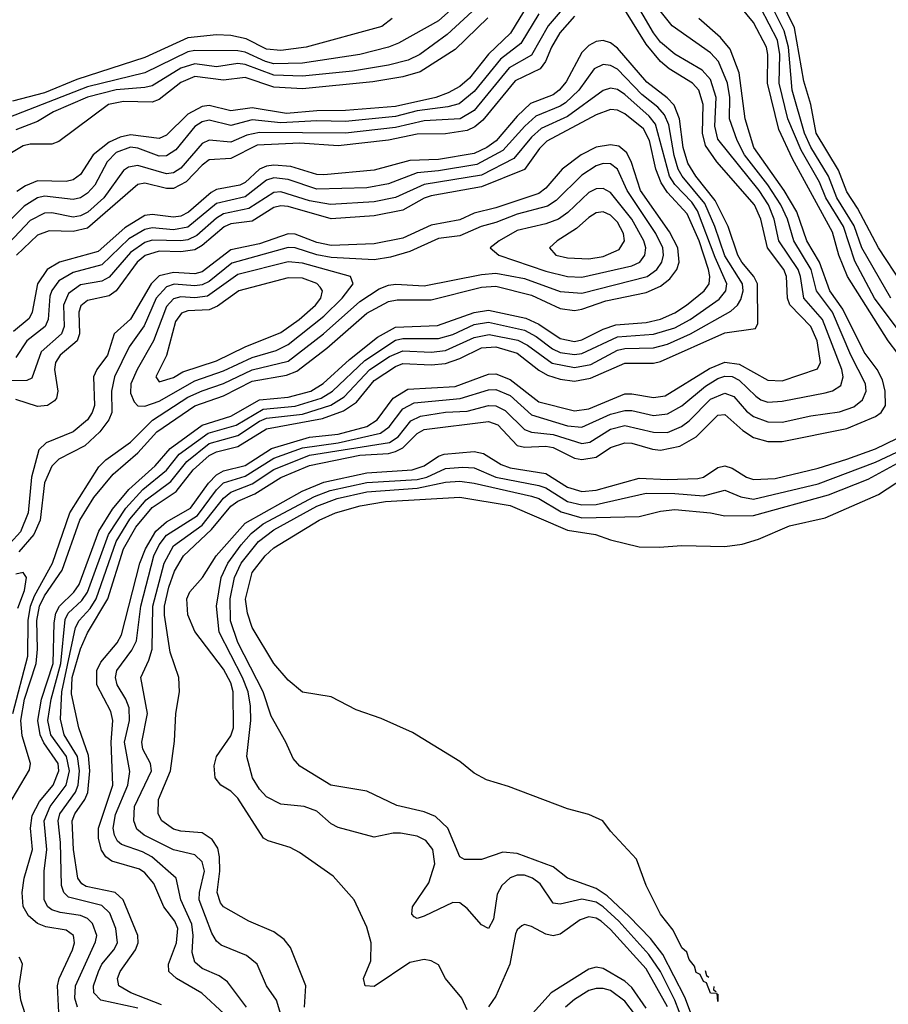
# Model space of a CAD drawing. Header units: inches. Extents: x 501365 to 657855, y 482276 to 547543.
# Tile 770 of 957: x 611400 to 613826, y 534398 to 537147. Entities that reach past the tile are written whole.
import ezdxf

# ---------------------------------------------------------------- set-up
doc = ezdxf.new("R2010")
doc.units = ezdxf.units.IN
doc.header["$MEASUREMENT"] = 0
doc.layers.add('A6513', color=7, linetype='Continuous')

msp = doc.modelspace()

# ---------------------------------------------------------------- linework, layer by layer
at = {"layer": 'A6513', "color": 5}
for points, elevation in [([(612129.9, 534369.9), (612117.8, 534410), (612089.9, 534450), (612063.4, 534510), (612034.2, 534534.2), (611963, 534563), (611950, 534574.1), (611936.8, 534596.8), (611902.1, 534690), (611902.3, 534710), (611916.8, 534770), (611910, 534795.6), (611890, 534815.3), (611830, 534829), (611748.1, 534870), (611727.2, 534887.2), (611719.5, 534910), (611720.8, 534950), (611768.2, 535050), (611765.5, 535070), (611744.6, 535110), (611741.8, 535130), (611757.3, 535210), (611738.7, 535310), (611761.4, 535358.6), (611770, 535390), (611772.2, 535510), (611803.8, 535630), (611830, 535677.9), (611910, 535735.9), (611970, 535811), (611990, 535827.6), (612050, 535851), (612110, 535891.3), (612210, 535930.8), (612433.1, 535966.9), (612457.5, 535982.4), (612492.9, 536027.1), (612519.7, 536040.3), (612590, 536051.3), (612650, 536054.3), (612710, 536070.3), (612730, 536069.3), (612756.2, 536056.2), (612810, 536002.7), (612830, 535995.5), (612890, 535988.6), (612970, 535964.1), (612992.4, 535967.6), (613050, 536004.2), (613090, 536013.9), (613170, 535995), (613210, 535994.3), (613248.7, 536011.3), (613270, 536026.7), (613330, 536087.2), (613370, 536104.1), (613394.7, 536094.7), (613430, 536054.1), (613450, 536038.9), (613490, 536024), (613530, 536023), (613610, 536041.2), (613690, 536052), (613730, 536066.1), (613754.4, 536085.6), (613763.9, 536110), (613762.4, 536130), (613721.6, 536210), (613670.1, 536330), (613625.6, 536390), (613610.3, 536450), (613562, 536530), (613545.1, 536590), (613526, 536630), (613490, 536686), (613424.9, 536770), (613403.8, 536810), (613382.9, 536870), (613383.5, 536930), (613377.5, 536970), (613352.3, 537030), (613330, 537054.3), (613222.6, 537130), (613110, 537271.2)], 3140), ([(612937.7, 537202.3), (612876, 537130), (612830, 537048.4), (612767.7, 537012.3), (612670, 536893.9), (612630.6, 536870), (612530, 536864.7), (612450, 536845.9), (612310, 536830.3), (612070, 536831.9), (612035.1, 536824.9), (611990, 536804.7), (611930, 536810.5), (611910, 536801.8), (611850, 536732.6), (611830, 536719.8), (611810, 536716.8), (611730, 536740.2), (611704.4, 536735.6), (611690, 536726), (611635.2, 536650), (611590.4, 536610), (611570, 536599.3), (611550, 536595.8), (611490, 536607.5), (611470, 536607), (611430, 536586.1), (611324.1, 536475.9)], 3160), ([(612033.9, 534390), (611981, 534461), (611957.9, 534477.9), (611910, 534497.7), (611890, 534516), (611882.2, 534542.2), (611884.7, 534590), (611881.4, 534621.4), (611850.2, 534690), (611837.1, 534750), (611769.8, 534809.8), (611743.7, 534823.7), (611684.4, 534844.4), (611673.5, 534853.5), (611664.9, 534870), (611661.8, 534890), (611668.4, 534928.4), (611702.4, 535010), (611707.7, 535047.7), (611692.9, 535130), (611706.8, 535190), (611705.8, 535225.8), (611697.1, 535250), (611673.1, 535290), (611667.9, 535310), (611671.5, 535330), (611713.2, 535386.8), (611727, 535413), (611738.7, 535510), (611775.4, 535650), (611790, 535680.5), (611810, 535707.7), (611897.3, 535762.7), (611950, 535834.6), (611970, 535853.8), (612030, 535872.8), (612110, 535922.5), (612190, 535951.4), (612290, 535966), (612407.8, 535992.2), (612432.7, 536010), (612470, 536060.3), (612502.4, 536077.6), (612630.6, 536089.4), (612710, 536114), (612730, 536114.5), (612770, 536097.7), (612830, 536044.1), (612930, 536013.4), (612970, 536009.6), (613050, 536046), (613090, 536056.1), (613110, 536055.9), (613170, 536041.9), (613210, 536046.5), (613250, 536069.2), (613316, 536124), (613350, 536145.1), (613370, 536152.1), (613390, 536150.7), (613410, 536140.4), (613455.9, 536095.9), (613470, 536085.6), (613490, 536079.5), (613530, 536081.6), (613650, 536105), (613670, 536110.5), (613694, 536126), (613700.5, 536150), (613696, 536170), (613642.3, 536310), (613590.2, 536370), (613581.3, 536430), (613574.1, 536450), (613520.7, 536530), (613507.8, 536590), (613491.7, 536630), (613465.6, 536670), (613350, 536813.2), (613341.7, 536850), (613345.5, 536930), (613330, 536979.9), (613306.5, 537006.5), (613230, 537050.9), (613190, 537084.6), (613170, 537110.7), (613112.6, 537210)], 3160), ([(613879.5, 536179.5), (613826.2, 536250), (613711.9, 536430), (613688.2, 536490), (613670, 536553.8), (613558.3, 536758.3), (613520.5, 536840.5), (613488.4, 536970), (613489.5, 537050), (613485.6, 537070), (613450, 537139.1), (613391.9, 537210)], 3080), ([(613832.8, 536370), (613752.5, 536510), (613731.1, 536571.1), (613682.8, 536650), (613659.6, 536710), (613610, 536790.8), (613591.9, 536830), (613557.6, 536950), (613547.4, 537070), (613535.8, 537115.8), (613495.6, 537195.6)], 3040), ([(613864.7, 536410), (613799, 536510), (613740.6, 536620.6), (613710, 536666.6), (613687.3, 536727.3), (613624.4, 536830), (613609.5, 536910), (613590, 536975.6), (613564.2, 537124.2), (613525, 537205)], 3020), ([(612622, 537190), (612570, 537143.6), (612458.3, 537081.7), (612430, 537070.5), (612350, 537049.5), (612190, 537025.5), (612110, 537024.1), (612087.2, 537030), (612030, 537056.3), (612010, 537059.7), (611890, 537061), (611870, 537057.5), (611750, 536999), (611590, 536959.5), (611370, 536873.8)], 3040), ([(612664.4, 537170), (612594.7, 537105.3), (612518.1, 537050), (612485.5, 537034.5), (612430, 537020.5), (612330, 537003), (612190, 536989.3), (612110, 536992.4), (612030, 537021.8), (612010, 537024.4), (611950, 537015.5), (611890, 537024.2), (611850, 537011.3), (611770, 536962.8), (611750, 536957.5), (611670, 536951.3), (611590, 536931), (611495, 536890), (611450, 536863.1), (611390, 536840)], 3060), ([(612820.4, 537190), (612771, 537109), (612710, 537051.2), (612656.2, 536983.8), (612630, 536960.8), (612597.2, 536942.8), (612562.9, 536930), (612450, 536904.7), (612310, 536893.1), (612230, 536892.8), (612145.6, 536885.6), (612050, 536901.1), (611990, 536892.6), (611930, 536907.2), (611910, 536905.1), (611870, 536883.1), (611810, 536824.2), (611790, 536815.4), (611710, 536825.7), (611680.7, 536819.3), (611650, 536805.5), (611606.1, 536770), (611570, 536714.7), (611550, 536700.1), (611530, 536695.5), (611450, 536696.9), (611416.7, 536683.3), (611392.8, 536667.2)], 3120), ([(611971.6, 534371.6), (611908.9, 534428.9), (611838, 534470), (611816.9, 534490), (611816, 534510), (611838.6, 534570), (611842.3, 534610), (611833.8, 534630), (611802.7, 534670), (611774.9, 534734.9), (611750, 534764.8), (611735.2, 534775.2), (611657.6, 534797.6), (611640.8, 534810), (611628.7, 534828.7), (611620.6, 534860.6), (611620.1, 534890), (611661, 535010), (611655.9, 535130), (611660.1, 535190), (611655.4, 535215.5), (611615.7, 535290), (611615.9, 535330), (611626.7, 535353.3), (611672.7, 535407.3), (611684.3, 535430), (611735.7, 535630), (611751.7, 535670), (611781, 535719), (611810, 535745), (611877.2, 535782.8), (611927.4, 535852.6), (611950, 535876.3), (611970, 535887.2), (612030, 535902.4), (612103.9, 535950), (612210, 535981), (612290, 535989.8), (612370, 536011.5), (612399, 536030), (612443.7, 536090), (612484.8, 536115.2), (612616.8, 536123.2), (612710, 536157.7), (612730, 536158.3), (612770, 536142.9), (612850, 536080.4), (612950, 536055.3), (612990, 536060.6), (613090, 536102), (613110, 536102.8), (613170, 536091.8), (613202.9, 536097.1), (613326.4, 536173.6), (613370, 536190.9), (613410, 536185.5), (613490, 536140.2), (613530, 536138.4), (613628, 536172), (613637.2, 536190), (613627.2, 536250), (613610, 536290), (613550.9, 536350.9), (613544.4, 536370), (613542.2, 536430), (613534.5, 536450), (613488.7, 536510), (613470.2, 536590), (613452.6, 536630), (613347.5, 536750), (613315.5, 536795.5), (613306.9, 536830), (613309, 536910), (613296.8, 536950), (613279.1, 536970), (613213.9, 537010), (613190, 537030.7), (613150, 537078.6), (613090, 537174.7)], 3180), ([(613916.9, 536196.9), (613787.2, 536370), (613732.6, 536472.6), (613701.3, 536570), (613652, 536650), (613633.7, 536693.7), (613583.2, 536783.2), (613546, 536870), (613521.5, 536970), (613522.9, 537050), (613516.6, 537090), (613470, 537179.6)], 3060), ([(612850, 537163.6), (612799.6, 537080.4), (612743.3, 537036.7), (612670, 536946.6), (612627.9, 536912.1), (612596.5, 536903.5), (612510, 536893), (612450, 536876.7), (612310, 536862.5), (612230, 536864.3), (612130, 536859), (612050, 536867.2), (611990, 536851.5), (611930, 536866.5), (611910, 536861.6), (611890, 536849.3), (611836.4, 536783.6), (611810, 536766.5), (611790, 536766), (611730, 536788.8), (611710, 536790.7), (611670, 536776), (611645, 536750), (611610, 536684.8), (611590, 536663.1), (611570, 536649.7), (611550, 536644.8), (611470, 536654), (611450, 536649.5), (611413.3, 536626.7), (611312.1, 536527.9)], 3140), ([(612708.1, 537151.9), (612616.3, 537063.7), (612518.4, 537001.6), (612470, 536987.3), (612386.8, 536973.2), (612190, 536954.3), (612110, 536958.2), (612030, 536985.5), (611970, 536978.3), (611890, 536988), (611850, 536971.4), (611790, 536924.2), (611770, 536917.1), (611690, 536918.3), (611648.3, 536910), (611510, 536806.7), (611490, 536799.9), (611430, 536799.8), (611410, 536795.1), (611350, 536758.2)], 3080), ([(612440.9, 537150), (612412, 537128), (612200.7, 537070), (612130, 537061), (612090, 537065.2), (612033.3, 537093.3), (611990, 537103), (611950, 537104.9), (611870, 537096.6), (611750, 537041.1), (611560.2, 536979.8), (611470, 536943.3), (611380.2, 536919.8)], 3020), ([(612950, 537157), (612908.9, 537110), (612885.7, 537070), (612869.3, 537030), (612854.2, 537010), (612783.9, 536976.1), (612693.6, 536866.4), (612671.8, 536848.2), (612650, 536837.8), (612590, 536828.3), (612510, 536827.1), (612430, 536810.9), (612290, 536794.9), (612182.4, 536802.4), (612063.4, 536796.6), (611990, 536759.5), (611930, 536755.9), (611910, 536741.1), (611865.4, 536694.6), (611830, 536675.7), (611810, 536675.3), (611750, 536690.9), (611730, 536687), (611590, 536564.7), (611550, 536555.3), (611482.5, 536557.5), (611450, 536545.9), (611392, 536490)], 3180), ([(612196, 534390), (612199.7, 534450), (612157, 534557), (612138.9, 534578.9), (612110, 534600.5), (612040.4, 534630), (611970, 534670.4), (611961, 534681), (611952, 534710), (611959.7, 534770), (611958.8, 534810), (611953.7, 534833.7), (611938, 534858), (611910, 534876.3), (611850, 534881.1), (611830, 534887), (611797.7, 534910), (611787, 534930), (611788.2, 534970), (611821.2, 535050), (611832.8, 535132.8), (611836.4, 535210), (611847.2, 535270), (611844.6, 535310), (611821, 535381), (611804.6, 535484.6), (611804.8, 535510), (611817.3, 535562.7), (611833.1, 535606.9), (611857.8, 535650), (611936.4, 535723.6), (611990, 535789.2), (612010, 535802.7), (612057, 535823), (612130, 535868.9), (612210, 535902.2), (612350, 535931.5), (612430, 535935.9), (612450, 535941.1), (612470, 535951.5), (612510, 535992), (612530, 536003.2), (612710, 536025.2), (612735.8, 536015.8), (612790, 535958.3), (612810, 535953.1), (612870, 535956.6), (612890, 535952.9), (612950, 535923), (612970, 535918.7), (613010, 535925.5), (613050, 535952.6), (613090, 535966), (613110, 535965.1), (613167.8, 535947.8), (613190, 535945.6), (613243.6, 535956.4), (613290, 535982.1), (613350, 536042.9), (613370, 536044.6), (613420.2, 536000.2), (613450, 535980.7), (613490, 535969.2), (613530, 535969.5), (613710, 536005.4), (613790, 536039.5), (613806, 536050), (613818.7, 536070), (613817.7, 536110), (613810, 536141.5), (613795.1, 536170), (613759.1, 536219.1), (613699.1, 536339.1), (613663.2, 536390), (613634.1, 536470), (613598.3, 536530), (613570.9, 536610.9), (613534.9, 536670), (613450.7, 536790), (613426.7, 536870), (613410, 536999), (613384.7, 537064.7), (613357.4, 537097.4), (613296.8, 537150)], 3120), ([(611796.4, 534396.4), (611710.4, 534430), (611676.9, 534450), (611673.3, 534470), (611681, 534490), (611724.3, 534550), (611731.1, 534570), (611730.5, 534590), (611689.8, 534689.8), (611666.9, 534710), (611586.5, 534726.5), (611574, 534734), (611563.2, 534750), (611550.5, 534830), (611546.8, 534910), (611554.2, 534930), (611582.4, 534970), (611590.7, 534989.3), (611596.1, 535050), (611593, 535093), (611565.5, 535170), (611544.8, 535264.8), (611546.6, 535310), (611570, 535390.5), (611590, 535434.7), (611646.9, 535530), (611690, 535670), (611724.6, 535730), (611770, 535785.5), (611837.7, 535830), (611884.8, 535890), (611930, 535930.5), (611950, 535940.6), (612010, 535955.8), (612090, 536004.8), (612246, 536034), (612305, 536055), (612341, 536079), (612390, 536139.4), (612450, 536179.2), (612470, 536187.2), (612550, 536183.8), (612590, 536187.2), (612630, 536201.2), (612690, 536231.3), (612730, 536233.4), (612790, 536216.2), (612850, 536168.6), (612874.7, 536154.7), (612910, 536143.2), (612950, 536138.1), (612994.1, 536145.9), (613090, 536188), (613170, 536188.4), (613190, 536192.7), (613370, 536272.3), (613455.4, 536284.6), (613461.6, 536298.4), (613460.7, 536410), (613451.1, 536430), (613416.8, 536470), (613405.7, 536490), (613378.6, 536570), (613342.4, 536642.4), (613289, 536710), (613266.4, 536746.4), (613253.2, 536790), (613243.1, 536870), (613228.2, 536908.2), (613208.9, 536928.9), (613152.3, 536972.3), (613070, 537067.6), (613050, 537082.6), (613030, 537089.3), (613010, 537086.3), (612990, 537075.3), (612970, 537055.6), (612926.3, 536973.7), (612907, 536950), (612890, 536937.5), (612827.1, 536912.8), (612790, 536877.6), (612731.4, 536808.6), (612704.9, 536790), (612670, 536773.7), (612570, 536757.1), (612490, 536753.9), (612390, 536727), (612250, 536713.7), (612230, 536714.7), (612157.4, 536737.4), (612110, 536741.1), (612090, 536738.2), (612069.9, 536730.1), (612030, 536692.7), (612015.2, 536684.8), (611950, 536672.8), (611935.3, 536664.7), (611872.3, 536610), (611850, 536598.2), (611830, 536595.3), (611770, 536603.1), (611750, 536600.1), (611694.2, 536565.8), (611620, 536500), (611511.4, 536470), (611477.4, 536450), (611450, 536410), (611435.4, 536330), (611426.8, 536313.2), (611383.6, 536276.4)], 3220), ([(611730, 534387.1), (611627.1, 534410), (611607.2, 534430), (611606.8, 534450), (611620.2, 534490), (611630, 534510.1), (611663.6, 534550), (611673.3, 534570), (611669.2, 534610), (611652.3, 534652.3), (611630, 534673.9), (611536.8, 534696.8), (611523.3, 534710), (611517.6, 534730), (611514.6, 534850), (611507.5, 534910), (611512.6, 534930), (611556.1, 534990), (611563.4, 535010), (611567.9, 535050), (611562.1, 535090), (611525.1, 535150), (611514.3, 535194.3), (611517.8, 535270), (611556, 535450), (611566.5, 535470), (611596.8, 535503.2), (611613.9, 535530), (611669.9, 535690.1), (611707.9, 535752.1), (611753.5, 535806.5), (611822.2, 535857.8), (611866.8, 535913.2), (611930, 535963.5), (612010, 535986.4), (612070, 536026), (612090, 536034.1), (612190, 536045.5), (612269.2, 536070.8), (612306.2, 536093.8), (612378.2, 536170), (612433.2, 536206.8), (612470, 536222.1), (612550, 536218.6), (612590, 536223.9), (612670, 536260.1), (612711.5, 536268.5), (612792, 536252), (612818.3, 536238.4), (612887.8, 536187.8), (612950, 536175.7), (612995.3, 536184.7), (613070, 536224.1), (613090, 536228.7), (613170, 536231), (613210, 536240.8), (613273.4, 536270), (613386.8, 536333.2), (613404.7, 536350), (613414, 536366), (613420.6, 536390), (613418.9, 536410), (613370, 536487.9), (613341.6, 536570), (613313.5, 536633.5), (613250.1, 536710), (613239.6, 536730), (613228.2, 536768.2), (613213.1, 536853.1), (613201.4, 536881.4), (613183, 536903), (613138, 536938), (613070, 537008.8), (613050, 537019.5), (613030, 537022.3), (613004.8, 537010), (612961.5, 536950), (612924.8, 536915.2), (612910, 536905.2), (612842.1, 536877.9), (612811, 536850), (612750, 536781.8), (612677.4, 536742.6), (612570, 536724.6), (612510, 536719.5), (612430, 536688.4), (612370, 536678), (612230, 536673.6), (612150, 536700.9), (612110, 536705.3), (612090, 536699.1), (612030, 536652.8), (611950, 536633.9), (611870, 536567.5), (611830, 536560.4), (611770, 536565.9), (611750, 536561.3), (611705, 536535), (611630, 536462.8), (611550, 536441.1), (611510, 536418.1), (611490, 536391.2), (611484.6, 536375.4), (611480.4, 536310), (611471.9, 536290), (611420.7, 536250), (611390, 536203.5)], 3240), ([(611562, 534390), (611554.9, 534414.9), (611556.5, 534450), (611612.6, 534572.6), (611615.7, 534590), (611603.6, 534623.6), (611590, 534637.4), (611570, 534646.4), (611513.9, 534653.9), (611490, 534662), (611479.5, 534670), (611469, 534690), (611468.5, 534770), (611476.4, 534830), (611469, 534910), (611485.3, 534950), (611530.2, 535009.8), (611539.8, 535050), (611530.9, 535090), (611487.2, 535150), (611479.5, 535190), (611488.1, 535250), (611515.3, 535350), (611527.2, 535472.8), (611535.7, 535490), (611574.3, 535525.7), (611590, 535548.5), (611648.7, 535710), (611697.1, 535782.9), (611744.6, 535835.4), (611810, 535888.9), (611845.9, 535934.1), (611927, 535993), (612004.7, 536015.3), (612080.5, 536059.5), (612170, 536067.8), (612242.3, 536090), (612274.1, 536110), (612364.1, 536195.9), (612450, 536252), (612470, 536256.8), (612570, 536256.9), (612610, 536268.1), (612670, 536295.8), (612710, 536302.8), (612810, 536280.5), (612842.5, 536262.5), (612888, 536228), (612910, 536218.3), (612950, 536212.4), (612970, 536214.8), (613070, 536261.8), (613170, 536268.9), (613230, 536287.1), (613272.6, 536310), (613353.4, 536366.6), (613372.8, 536390), (613375.7, 536410), (613342.8, 536482.8), (613293.2, 536613.2), (613277.3, 536637.3), (613230, 536687.1), (613215.6, 536710), (613175.8, 536855.8), (613158.1, 536878.1), (613090, 536938.1), (613070, 536952.2), (613050, 536956), (613030, 536949.6), (612930, 536876.9), (612856.6, 536843.4), (612830, 536818.7), (612780.8, 536759.2), (612690, 536713.3), (612530, 536686.5), (612450, 536650.2), (612390, 536638.5), (612268.5, 536631.5), (612210, 536641.7), (612130, 536666.5), (612110, 536664.7), (612040.5, 536619.5), (611970, 536604.6), (611950, 536592.8), (611895.1, 536544.9), (611870, 536532.7), (611850, 536529.4), (611770, 536531.2), (611750, 536525.4), (611710, 536497.5), (611650, 536428.1), (611630, 536417), (611570, 536406.4), (611537.2, 536382.8), (611522.7, 536350), (611524.5, 536290), (611517, 536270), (611460.3, 536219.7), (611434.1, 536145.9), (611420, 536140), (611370, 536138.4)], 3260), ([(611510, 534374.7), (611506.4, 534450), (611511, 534470), (611548, 534550), (611553.7, 534570), (611550.7, 534590), (611530, 534604.8), (611473.9, 534613.9), (611450, 534623.3), (611424.9, 534644.9), (611410, 534671.2), (611407.1, 534710), (611412.5, 534750), (611436, 534830), (611430.9, 534890), (611435.2, 534924.8), (611455.7, 534964.3), (611493.8, 535010), (611510.1, 535050), (611507.5, 535070), (611467.8, 535127.8), (611457.5, 535150), (611450.9, 535190), (611461.8, 535250), (611494.2, 535350), (611496.6, 535463.4), (611501.1, 535490), (611511.2, 535510), (611551.6, 535548.4), (611566.8, 535570), (611621.4, 535718.6), (611659.4, 535780.6), (611705.1, 535834.9), (611779, 535901), (611820.4, 535950), (611910, 536015.1), (611990, 536040.3), (612070, 536085.8), (612150, 536092.9), (612213.5, 536110), (612248.3, 536131.7), (612321.6, 536198.4), (612399.3, 536260.7), (612450, 536288.6), (612566.9, 536293.1), (612670, 536329.9), (612710, 536336.1), (612813.6, 536313.6), (612850, 536297), (612910, 536257.3), (612950, 536248.9), (612970, 536253.1), (613030, 536283.1), (613065, 536295), (613150, 536302), (613190, 536311.3), (613230, 536328.3), (613262.8, 536350), (613312.2, 536390), (613325.5, 536410), (613328.2, 536430), (613324.4, 536450), (613297.9, 536530), (613264.7, 536604.7), (613210, 536665), (613191.8, 536691.8), (613177.1, 536730), (613159, 536810), (613142.7, 536842.7), (613090, 536884.3), (613070, 536894.2), (613050, 536896.5), (613010, 536881.3), (612872.5, 536807.5), (612852.5, 536787.5), (612810, 536729), (612690, 536680.1), (612550, 536655), (612530, 536648.5), (612470, 536615.3), (612390, 536599.4), (612270, 536591.4), (612150, 536625.8), (612130, 536627.5), (612110, 536622.3), (612050, 536584.8), (611990, 536577), (611971.5, 536568.5), (611910, 536516.4), (611890, 536504.7), (611850, 536498.9), (611790, 536500.5), (611751.1, 536488.9), (611728.8, 536470), (611670, 536389.9), (611650, 536375.6), (611590, 536362.9), (611571.6, 536348.4), (611565.2, 536330), (611567.1, 536270), (611560.8, 536250), (611513.4, 536210), (611500.9, 536190), (611497.4, 536170), (611506.5, 536110), (611502.9, 536090), (611497.2, 536082.8), (611478.4, 536070), (611450, 536067), (611390, 536086.4)], 3280), ([(611367.2, 534950), (611427.5, 535052.5), (611430.8, 535070), (611407.8, 535147.8), (611403.2, 535190), (611413.9, 535250), (611446.4, 535350), (611450.3, 535390), (611448.1, 535470), (611455.5, 535510), (611470, 535538.6), (611519.4, 535610), (611568.4, 535750), (611607.2, 535812.8), (611661.8, 535878.2), (611730, 535937.5), (611783.9, 535996.1), (611890, 536068.5), (611970, 536097.1), (612050, 536138.2), (612145.6, 536154.4), (612174.7, 536165.3), (612257.9, 536230), (612370, 536328.1), (612430, 536360), (612455, 536365), (612550, 536364.9), (612690, 536400.5), (612730, 536402.6), (612830, 536377.8), (612910, 536341), (612950, 536335.3), (612970, 536338.7), (613037.6, 536362.4), (613150, 536385.7), (613190, 536402.9), (613216.1, 536423.9), (613235.9, 536450), (613242.1, 536470), (613238.1, 536510), (613215.2, 536555.2), (613134.5, 536670), (613108.7, 536748.7), (613095.6, 536775.6), (613073.7, 536793.7), (613050, 536798.1), (613010, 536790.9), (612968.6, 536770), (612915.3, 536730), (612870, 536676.7), (612850, 536662.2), (612730, 536621.5), (612670, 536606.5), (612630, 536588.7), (612550, 536573.5), (612470, 536537.2), (612390, 536521.7), (612270, 536516.9), (612230, 536525.3), (612170, 536548.2), (612150, 536549.4), (612070, 536521.6), (611990, 536504.7), (611910, 536443.2), (611890, 536437.6), (611830, 536441.4), (611790, 536432.1), (611767.6, 536410), (611710, 536310.6), (611664.4, 536270), (611645.3, 536210), (611615.6, 536170), (611606.4, 536150), (611609.3, 536070), (611603.1, 536050), (611590.1, 536030), (611550, 535996.3), (611474.6, 535965.4), (611454.1, 535945.9), (611433.7, 535870), (611424.4, 535770), (611402.7, 535717.3), (611374.3, 535685.7)], 3320), ([(611381.7, 535210), (611422.9, 535370), (611424.4, 535470), (611431, 535510), (611441.8, 535538.2), (611491.9, 535630), (611540.3, 535770), (611621.6, 535898.4), (611641.4, 535918.6), (611710, 535967.5), (611771.5, 536028.5), (611870, 536092.7), (611910, 536111.2), (611970, 536130.9), (612050, 536169.7), (612150, 536194), (612248.5, 536270), (612350, 536360.2), (612404.7, 536395.3), (612430, 536405.8), (612451.2, 536408.8), (612530, 536403.8), (612690, 536436), (612730, 536439.4), (612810, 536424.1), (612910, 536388.2), (612970, 536383.9), (613152.8, 536430), (613179.6, 536450), (613193.3, 536470), (613198.8, 536490), (613196.8, 536510), (613177.2, 536550), (613096.6, 536670), (613070.1, 536730.1), (613050, 536744.4), (613030, 536745.6), (613010, 536738.9), (612970, 536713.4), (612898.2, 536641.8), (612874, 536626), (612790, 536604.3), (612730, 536580.6), (612689.5, 536570), (612630, 536543.7), (612570, 536536.2), (612490, 536500.3), (612436.2, 536483.8), (612390, 536477), (612270, 536482.8), (612230.1, 536490.1), (612170, 536510), (612150, 536510.9), (611992.5, 536467.5), (611930, 536416.1), (611910, 536406.6), (611890, 536403.9), (611831.6, 536408.4), (611810, 536401.6), (611782, 536370), (611747.7, 536292.3), (611706.2, 536233.8), (611664.9, 536150), (611657.1, 536110), (611657.7, 536050), (611649.8, 536030), (611624.1, 535995.9), (611582.4, 535957.6), (611510, 535920.1), (611490, 535900.8), (611470, 535853.8), (611457.2, 535750), (611440.2, 535710), (611398.5, 535661.5)], 3340), ([(612650, 534382.9), (612634.8, 534414.8), (612589.9, 534469.9), (612570, 534508.2), (612550, 534519), (612530, 534523.2), (612490, 534514.6), (612390, 534447.9), (612365.7, 534450), (612360.6, 534470), (612380.6, 534519.4), (612381.8, 534570), (612370, 534613.7), (612334.8, 534690), (612276.1, 534756.1), (612182.1, 534822.1), (612156, 534836), (612093.9, 534854), (612081.5, 534861.5), (612010, 534973.4), (611990, 534992.7), (611962.6, 535010), (611946.6, 535030), (611943.8, 535063.8), (611949.9, 535090), (611990, 535147.7), (611997.2, 535170), (611996.4, 535270), (611990, 535295.4), (611970, 535333.6), (611890, 535438.5), (611870, 535485.6), (611867.3, 535530), (611875.3, 535550), (611910.7, 535589.3), (611949.5, 535650), (612030, 535741.2), (612189.6, 535830.4), (612250, 535856.1), (612370, 535881.5), (612496.8, 535890), (612530, 535901.6), (612570, 535928.5), (612586.3, 535933.7), (612670, 535941.1), (612695.8, 535935.8), (612745.1, 535905.1), (612770, 535895.6), (612870, 535879.8), (612930, 535841.6), (612970, 535829.7), (613010, 535833.1), (613130, 535867.2), (613210, 535863.7), (613293.8, 535866.2), (613310, 535870.1), (613350, 535896.5), (613370, 535901.4), (613390, 535895), (613430, 535869.4), (613450, 535863.6), (613510, 535866.2), (613630, 535894.7), (613710, 535920.5), (613790, 535948.9), (613850, 535978)], 3080), ([(613290.9, 534250.9), (613230.2, 534409.8), (613189.9, 534489.9), (613157.2, 534537.2), (613073.4, 534630), (613030, 534670.5), (613010, 534683.4), (612970, 534691.5), (612910, 534677.4), (612890, 534680.7), (612854, 534734), (612832.7, 534750), (612810, 534758.5), (612790, 534759), (612770, 534751.2), (612747.3, 534730), (612734.1, 534705.9), (612723.9, 534636.1), (612710, 534609.8), (612690, 534619.8), (612650, 534665.2), (612630, 534681), (612610, 534682.4), (612530, 534643.7), (612510, 534637.3), (612501.8, 534641.8), (612495.4, 534650), (612497.1, 534670), (612543.3, 534736.7), (612560.1, 534790), (612554.4, 534830), (612534.9, 534854.9), (612510, 534867.7), (612463.8, 534876.2), (612443.8, 534876.2), (612390, 534864.9), (612290, 534891.3), (612270, 534901.5), (612230, 534937.7), (612194.5, 534950), (612130, 534956.9), (612090, 534977.4), (612070, 534998.7), (612051, 535030), (612035.2, 535090), (612046.2, 535190), (612045.3, 535230), (612038.2, 535270), (612022.8, 535310), (611957.4, 535437.4), (611950.2, 535510), (611963.5, 535590), (611981.5, 535630), (612018.9, 535681.1), (612047.2, 535712.8), (612080.8, 535739.2), (612223.8, 535816.2), (612267.5, 535832.5), (612370, 535855), (612510, 535863.4), (612537.3, 535870), (612590, 535893.6), (612637.8, 535897.8), (612670, 535895.5), (612730, 535869.7), (612850, 535846.8), (612870, 535839.7), (612930, 535802.3), (612970, 535792.3), (613010, 535793.4), (613150, 535825.5), (613230, 535824.6), (613310, 535817.5), (613370, 535833.1), (613414.8, 535814.8), (613450, 535808.4), (613630, 535851.3), (613790, 535911.5), (613850, 535939.6)], 3060), ([(613318.3, 534258.3), (613257.8, 534417.8), (613196.7, 534536.7), (613161.7, 534581.7), (613102.6, 534642.7), (613041, 534701), (613010, 534721.6), (612930.5, 534750), (612890, 534782.1), (612790, 534819), (612750, 534823), (612690, 534802.3), (612642.6, 534802.6), (612630, 534809.8), (612596.2, 534890), (612562.1, 534922.1), (612530, 534935.7), (612453.4, 534953.4), (612370, 534993.3), (612269.8, 535010), (612183.1, 535063.1), (612164.4, 535084.4), (612144.1, 535130), (612102.9, 535202.9), (612080.3, 535270), (612010, 535408.6), (611988.8, 535468.8), (611987.8, 535530), (612000.6, 535590), (612019.1, 535630), (612067.1, 535690), (612110, 535723.1), (612230, 535789.2), (612287.2, 535810), (612370, 535828.5), (612510, 535839.1), (612590, 535855.8), (612630, 535858.4), (612670, 535853.2), (612830, 535816.5), (612850, 535809.8), (612913, 535773), (612970, 535756.5), (613130, 535759.9), (613190, 535774.8), (613230, 535779.3), (613330, 535770.1), (613370, 535761.8), (613450, 535763.1), (613659.4, 535820.6), (613770, 535863.8), (613903.4, 535936.6)], 3040), ([(613350, 534425.9), (613350, 534406), (613348, 534428), (613330, 534429), (613318, 534458), (613310, 534462), (613301.2, 534481.2), (613290, 534486.6), (613284.9, 534504.9), (613270, 534522.7), (613264, 534544), (613250, 534556), (613225.4, 534605.4), (613189.7, 534650), (613149.7, 534730), (613123.1, 534803.1), (613050, 534881.2), (613029.3, 534910), (612990, 534927.8), (612930, 534943.6), (612765.9, 535005.9), (612704.4, 535024.4), (612670, 535043.5), (612630, 535075.8), (612497.1, 535157.1), (612410, 535196.2), (612340, 535220), (612270, 535256.2), (612190, 535269.7), (612150, 535303.1), (612109.9, 535350), (612049.9, 535450), (612036.4, 535490), (612031, 535529), (612050, 535603.8), (612085.6, 535650), (612110, 535672.6), (612237.2, 535750), (612282, 535770), (612351.1, 535790), (612421.8, 535801.8), (612630, 535813.8), (612770, 535790.5), (612930, 535721.7), (613008.7, 535710), (613050, 535694.4), (613130, 535675.5), (613185.9, 535674.1), (613250, 535679.3), (613370, 535676), (613417.7, 535682.3), (613463.3, 535696.7), (613550, 535734), (613650, 535756.2), (613798.9, 535821.1), (613919.9, 535900.1)], 3020), ([(611395.6, 535504.4), (611413.6, 535553.6), (611419.9, 535590), (611410, 535603.2), (611390, 535598.5)], 3360), ([(613210, 534390.6), (613150, 534497.4), (613050, 534606.9), (613023.9, 534630), (613010, 534638.8), (612990, 534642.4), (612966.1, 534633.9), (612910, 534593.8), (612890, 534589.5), (612870, 534593.5), (612830, 534614.9), (612810, 534620.9), (612802.9, 534617.1), (612790, 534606), (612785.4, 534594.6), (612769.6, 534510.4), (612730, 534420.8), (612710, 534391.3)], 3080), ([(611429.1, 534330), (611404.1, 534410), (611398.9, 534450), (611408.3, 534510), (611402.9, 534522.9), (611399.1, 534530)], 3320), ([(613150, 534386.8), (613110, 534444.6), (613090, 534462.9), (613030, 534498.3), (613010, 534501.3), (612990, 534495.7), (612884.6, 534430), (612790, 534324.8)], 3120), ([(613314.8, 534492.8), (613318, 534478), (613324.7, 534474)], 3020), ([(613338.6, 534447.5), (613338, 534438), (613345.9, 534433.6)], 3020), ([(613132.2, 534352.2), (613090, 534407), (613050, 534436.2), (613030, 534442.2), (613010, 534442.1), (612990, 534436.1), (612950, 534411.5), (612924.6, 534390)], 3140)]:
    msp.add_lwpolyline(points, dxfattribs=dict(at, elevation=elevation))
for points, elevation in [([(613030, 536675.9), (613010, 536674.5), (612990, 536664.8), (612931.2, 536608.8), (612905.1, 536590), (612870, 536576.7), (612790, 536558.2), (612739.4, 536530), (612714.3, 536510), (612738.9, 536490), (612870, 536445), (612930, 536429.8), (612970, 536428.2), (613110, 536459.9), (613131.9, 536470), (613146.6, 536490), (613149.1, 536510), (613143.9, 536530), (613110.1, 536590.1), (613050, 536664.8)], 3360), ([(613030, 536610.3), (613010, 536608), (612990, 536594.9), (612955.8, 536564.2), (612901.7, 536530), (612879.7, 536510), (612897.8, 536490), (612930, 536482.6), (612990, 536479.2), (613030, 536486.1), (613074.9, 536505.1), (613089.2, 536530), (613086.3, 536550), (613070, 536582.2), (613050, 536601.4)], 3380), ([(612150, 536470.6), (612010, 536435.4), (611924.9, 536375.1), (611890, 536370.3), (611850, 536373.4), (611830, 536368.1), (611810, 536346.4), (611774.2, 536250), (611728.2, 536170), (611710.6, 536130), (611710, 536104.2), (611719.7, 536079.8), (611730, 536069.1), (611750, 536067.9), (611790, 536082), (611890, 536138.5), (611970, 536166.3), (612050, 536204), (612117, 536223), (612150, 536240), (612250, 536319.4), (612301.4, 536370), (612331.7, 536410), (612324.3, 536430), (612190, 536467)], 3360), ([(612150, 536425.9), (612012.8, 536390), (611953.2, 536346.8), (611930, 536337), (611870, 536334), (611852.3, 536327.7), (611835.4, 536304.6), (611810.1, 536209.9), (611780.9, 536150), (611790, 536135.8), (611830, 536148.5), (611855.9, 536164.1), (611950, 536194.3), (612030, 536233.8), (612130, 536273.7), (612181.3, 536310), (612226.1, 536350), (612241.2, 536370), (612245.8, 536390), (612240, 536399.9), (612230.7, 536410.7), (612190, 536425.1)], 3380)]:
    msp.add_lwpolyline(points, close=True, dxfattribs=dict(at, elevation=elevation))

doc.saveas('drawing.dxf')
